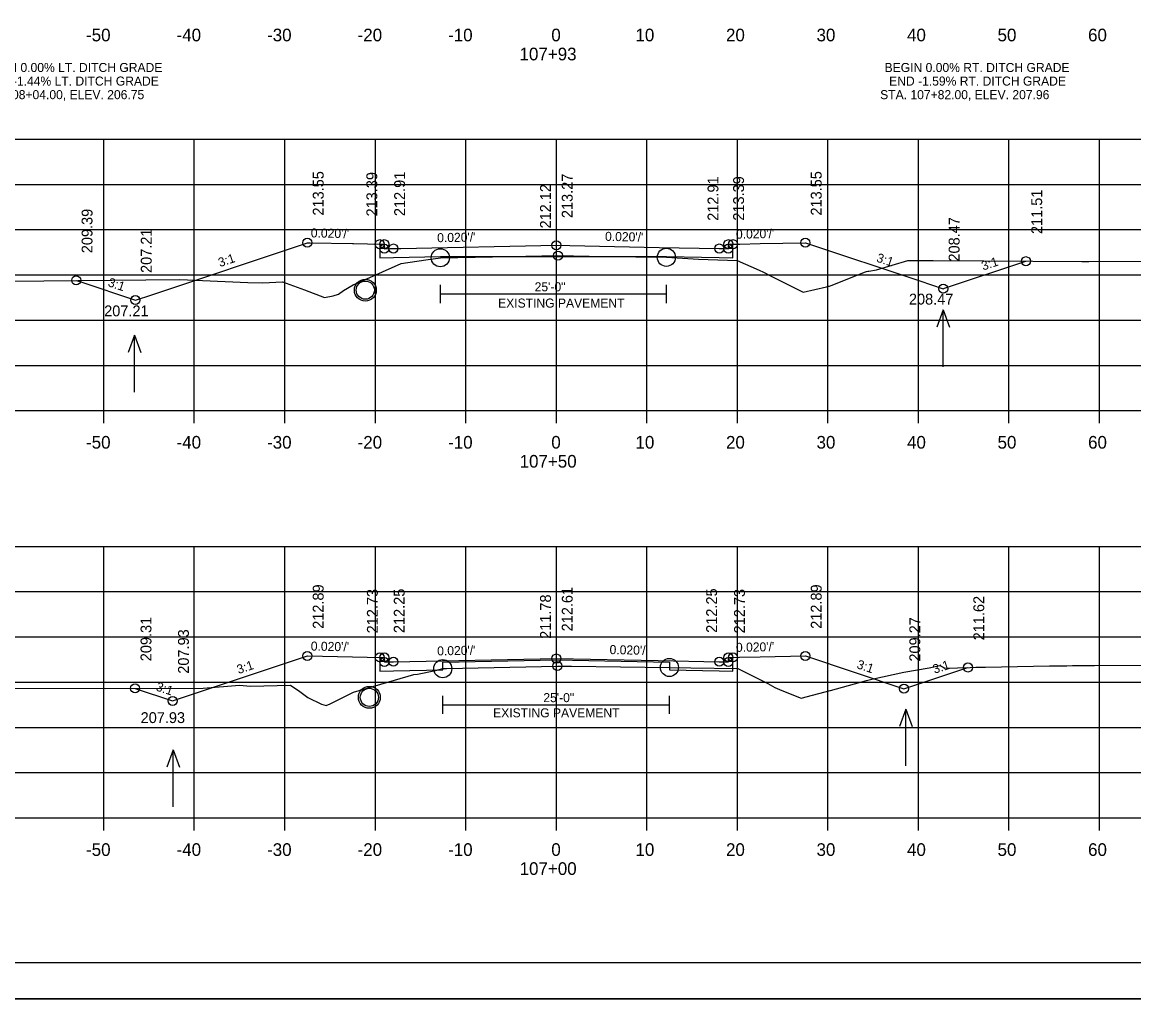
# Model space of a CAD drawing. Extents: x 1368968 to 1369915, y 377395 to 380381.
# Drawn here: x 1369079.1 to 1369201.9, y 379114.4 to 379222.3 of the extents above; entities that cross this region are included whole.
import ezdxf

# ---------------------------------------------------------------- set-up
doc = ezdxf.new("R2010")
doc.units = 0
for name, color, linetype in [('S_BORDER_NO_PLOT', 7, 'Continuous'), ('S_BREAKLINE_ANNOT', 7, 'Continuous'), ('S_BRIDGE', 7, 'Continuous'), ('S_BRIDGE_ANNOT', 7, 'Continuous'), ('S_CONTOUR_MAJOR', 7, 'Continuous'), ('S_CROSS_DRAIN', 7, 'Continuous'), ('S_CTL_TABLE', 7, 'Continuous'), ('S_CURB_ANNOT', 7, 'Continuous'), ('S_DITCHLINE_ANNOT', 7, 'Continuous'), ('S_DROP_INLET', 7, 'Continuous'), ('S_EXIST_ROW_ANNOT', 7, 'Continuous'), ('S_EXISTING_ALIGNMENT', 7, 'Continuous'), ('S_EXISTING_ALIGNMENT_ANNOT', 7, 'Continuous'), ('S_FENCE', 7, 'Continuous')]:
    doc.layers.add(name, color=color, linetype=linetype)

msp = doc.modelspace()

# ---------------------------------------------------------------- linework, layer by layer
at = {"layer": 'S_BORDER_NO_PLOT'}
for points in [[(1369118.62, 379197.77), (1369118.63, 379196.25), (1369120.13, 379196.28), (1369125.31, 379196.39), (1369150.28, 379196.4), (1369156.13, 379196.29), (1369157.63, 379196.26), (1369157.64, 379197.77)], [(1369118.62, 379152.12), (1369118.63, 379150.6), (1369120.13, 379150.63), (1369125.58, 379150.74), (1369125.58, 379151.57), (1369138.13, 379151.83), (1369150.62, 379151.58), (1369150.62, 379150.75), (1369156.13, 379150.64), (1369157.63, 379150.61), (1369157.64, 379152.12)]]:
    msp.add_lwpolyline(points, dxfattribs=at)
at = {"layer": 'S_BREAKLINE_ANNOT'}
for p, q in [((1368998.13, 379179.38), (1369278.13, 379179.38)), ((1369088.13, 379177.98), (1369088.13, 379179.38)), ((1369098.13, 379177.98), (1369098.13, 379179.38)), ((1369108.13, 379177.98), (1369108.13, 379179.38)), ((1369118.13, 379177.98), (1369118.13, 379179.38)), ((1369128.13, 379177.98), (1369128.13, 379179.38)), ((1369138.13, 379177.98), (1369138.13, 379179.38)), ((1369148.13, 379177.98), (1369148.13, 379179.38)), ((1369158.13, 379177.98), (1369158.13, 379179.38)), ((1369168.13, 379177.98), (1369168.13, 379179.38)), ((1369178.13, 379177.98), (1369178.13, 379179.38)), ((1369188.13, 379177.98), (1369188.13, 379179.38)), ((1369198.13, 379177.98), (1369198.13, 379179.38)), ((1368998.13, 379134.38), (1369278.13, 379134.38)), ((1369088.13, 379132.98), (1369088.13, 379134.38)), ((1369098.13, 379132.98), (1369098.13, 379134.38)), ((1369108.13, 379132.98), (1369108.13, 379134.38)), ((1369118.13, 379132.98), (1369118.13, 379134.38)), ((1369128.13, 379132.98), (1369128.13, 379134.38)), ((1369138.13, 379132.98), (1369138.13, 379134.38)), ((1369148.13, 379132.98), (1369148.13, 379134.38)), ((1369158.13, 379132.98), (1369158.13, 379134.38)), ((1369168.13, 379132.98), (1369168.13, 379134.38)), ((1369178.13, 379132.98), (1369178.13, 379134.38)), ((1369188.13, 379132.98), (1369188.13, 379134.38)), ((1369198.13, 379132.98), (1369198.13, 379134.38))]:
    msp.add_line(p, q, dxfattribs=at)
at = {"layer": 'S_BRIDGE_ANNOT'}
msp.add_line((1369296.31, 379118.38), (1368980.13, 379118.38), dxfattribs=at)
at = {"layer": 'S_CROSS_DRAIN'}
for p, q in [((1369125.31, 379192.27), (1369150.28, 379192.27)), ((1369125.58, 379146.87), (1369150.62, 379146.87))]:
    msp.add_line(p, q, dxfattribs=at)
at = {"layer": 'S_CTL_TABLE'}
for points in [[(1369077.73, 379193.7), (1369096.53, 379193.88), (1369104.05, 379193.54), (1369105.71, 379193.5), (1369107.86, 379193.62), (1369110.32, 379192.73), (1369112.53, 379191.87), (1369113.47, 379192.06), (1369114.06, 379192.26), (1369114.6, 379192.64), (1369115.68, 379193.27), (1369116.85, 379193.81), (1369120.98, 379195.63), (1369123.69, 379196.04), (1369125.31, 379196.27), (1369132.99, 379196.4), (1369138.3, 379196.5), (1369143.47, 379196.42), (1369150.28, 379196.32), (1369153.84, 379196.13), (1369158.1, 379195.95), (1369160.54, 379194.89), (1369161.02, 379194.69), (1369161.87, 379194.25), (1369165.38, 379192.47), (1369167.96, 379193.05), (1369168.23, 379193.12), (1369168.32, 379193.14), (1369168.48, 379193.2), (1369172.27, 379194.7), (1369172.39, 379194.74), (1369172.54, 379194.77), (1369172.66, 379194.77), (1369173.5, 379194.92), (1369176.96, 379195.95), (1369179.76, 379195.95), (1369185.35, 379195.92), (1369196.18, 379195.85), (1369196.89, 379195.85), (1369196.94, 379195.85), (1369212.19, 379195.88)], [(1369066.62, 379148.73), (1369088.3, 379148.68), (1369099.1, 379148.73), (1369103.13, 379149.04), (1369104.35, 379148.93), (1369108.77, 379149.04), (1369109.8, 379148.34), (1369110.39, 379147.9), (1369110.67, 379147.68), (1369112.18, 379146.95), (1369112.68, 379146.79), (1369113.15, 379146.97), (1369114.76, 379147.79), (1369115.71, 379148.28), (1369122.37, 379150.24), (1369122.79, 379150.27), (1369124.76, 379150.67), (1369125.58, 379150.87), (1369125.99, 379150.88), (1369138.25, 379151.16), (1369139.81, 379151.14), (1369150.62, 379151), (1369153, 379150.97), (1369158.16, 379150.87), (1369161.48, 379149.22), (1369162.28, 379148.8), (1369163.02, 379148.47), (1369165.17, 379147.6), (1369168.39, 379148.46), (1369168.42, 379148.47), (1369168.43, 379148.47), (1369172.39, 379149.57), (1369172.98, 379149.7), (1369176.53, 379150.47), (1369179.31, 379150.96), (1369180.48, 379151.22), (1369180.87, 379151.04), (1369181.06, 379150.94), (1369183.86, 379151.01), (1369184.48, 379151.02), (1369185.54, 379151.04), (1369192.61, 379151.19), (1369193.58, 379151.2), (1369194.16, 379151.2), (1369194.52, 379151.2), (1369195.14, 379151.21), (1369197.59, 379151.21), (1369209.27, 379151.28)]]:
    msp.add_lwpolyline(points, dxfattribs=at)
at = {"layer": 'S_CURB_ANNOT'}
for points in [[(1369085.08, 379193.77), (1369085.5, 379193.63), (1369091.62, 379191.59), (1369093.42, 379192.19), (1369110.62, 379197.93), (1369110.93, 379197.92), (1369115.62, 379197.83), (1369115.71, 379197.83), (1369117.27, 379197.79), (1369118.62, 379197.77), (1369119.12, 379197.77), (1369119.13, 379197.27), (1369119.75, 379197.28), (1369120.13, 379197.29), (1369120.96, 379197.3), (1369138.13, 379197.65), (1369139.61, 379197.62), (1369149.48, 379197.42), (1369156.13, 379197.29), (1369156.62, 379197.28), (1369157.13, 379197.27), (1369157.14, 379197.77), (1369157.64, 379197.77), (1369157.64, 379197.77), (1369157.69, 379197.77), (1369158.41, 379197.78), (1369160.64, 379197.83), (1369165.64, 379197.93), (1369178.3, 379193.71), (1369180.87, 379192.85), (1369181.01, 379192.9), (1369189.98, 379195.89), (1369189.99, 379195.89), (1369190, 379195.89)], [(1369091.59, 379148.69), (1369095.73, 379147.31), (1369102.89, 379149.7), (1369110.62, 379152.27), (1369115.62, 379152.17), (1369117.22, 379152.14), (1369118.62, 379152.11), (1369119.12, 379152.11), (1369119.13, 379151.61), (1369119.76, 379151.63), (1369120.13, 379151.63), (1369138.13, 379151.99), (1369149.37, 379151.77), (1369156.13, 379151.63), (1369156.63, 379151.62), (1369157.13, 379151.61), (1369157.14, 379152.11), (1369157.64, 379152.11), (1369158.36, 379152.13), (1369160.64, 379152.17), (1369165.64, 379152.27), (1369176.53, 379148.65), (1369183.6, 379151)]]:
    msp.add_lwpolyline(points, dxfattribs=at)
at = {"layer": 'S_DITCHLINE_ANNOT'}
for p, q in [((1368998.13, 379209.38), (1369278.13, 379209.38)), ((1369088.13, 379179.38), (1369088.13, 379209.38)), ((1369098.13, 379179.38), (1369098.13, 379209.38)), ((1369108.13, 379179.38), (1369108.13, 379209.38)), ((1369118.13, 379179.38), (1369118.13, 379209.38)), ((1369128.13, 379179.38), (1369128.13, 379209.38)), ((1369138.13, 379179.38), (1369138.13, 379209.38)), ((1369148.13, 379179.38), (1369148.13, 379209.38)), ((1369158.13, 379179.38), (1369158.13, 379209.38)), ((1369168.13, 379179.38), (1369168.13, 379209.38)), ((1369178.13, 379179.38), (1369178.13, 379209.38)), ((1369188.13, 379179.38), (1369188.13, 379209.38)), ((1369198.13, 379179.38), (1369198.13, 379209.38)), ((1368998.13, 379204.38), (1369278.13, 379204.38)), ((1368998.13, 379199.38), (1369278.13, 379199.38)), ((1368998.13, 379194.38), (1369278.13, 379194.38)), ((1368998.13, 379189.38), (1369278.13, 379189.38)), ((1368998.13, 379184.38), (1369278.13, 379184.38)), ((1368998.13, 379179.38), (1369278.13, 379179.38)), ((1368998.13, 379164.38), (1369278.13, 379164.38)), ((1369088.13, 379134.38), (1369088.13, 379164.38)), ((1369098.13, 379134.38), (1369098.13, 379164.38)), ((1369108.13, 379134.38), (1369108.13, 379164.38)), ((1369118.13, 379134.38), (1369118.13, 379164.38)), ((1369128.13, 379134.38), (1369128.13, 379164.38)), ((1369138.13, 379134.38), (1369138.13, 379164.38)), ((1369148.13, 379134.38), (1369148.13, 379164.38)), ((1369158.13, 379134.38), (1369158.13, 379164.38)), ((1369168.13, 379134.38), (1369168.13, 379164.38)), ((1369178.13, 379134.38), (1369178.13, 379164.38)), ((1369188.13, 379134.38), (1369188.13, 379164.38)), ((1369198.13, 379134.38), (1369198.13, 379164.38)), ((1368998.13, 379159.38), (1369278.13, 379159.38)), ((1368998.13, 379154.38), (1369278.13, 379154.38)), ((1368998.13, 379149.38), (1369278.13, 379149.38)), ((1368998.13, 379144.38), (1369278.13, 379144.38)), ((1368998.13, 379139.38), (1369278.13, 379139.38)), ((1368998.13, 379134.38), (1369278.13, 379134.38))]:
    msp.add_line(p, q, dxfattribs=at)
at = {"layer": 'S_DROP_INLET'}
msp.add_line((1368967.73, 379114.4), (1369301.07, 379114.4), dxfattribs=at)
for points in [[(1368967.73, 379327.74), (1369301.07, 379327.74), (1369301.07, 379114.4), (1368967.73, 379114.4)], [(1369214.05, 379323.84), (1369214.05, 379313.96), (1369249.79, 379313.96), (1369249.79, 379311.04), (1369272.99, 379311.04), (1369272.99, 379286.71), (1369296.31, 379286.71), (1369296.31, 379118.38), (1368980.13, 379118.38), (1368980.13, 379323.84)]]:
    msp.add_lwpolyline(points, close=True, dxfattribs=at)
for centre, radius in [((1369110.62, 379197.93), 0.5), ((1369118.62, 379197.77), 0.5), ((1369119.12, 379197.77), 0.5), ((1369138.13, 379197.65), 0.5), ((1369157.14, 379197.77), 0.5), ((1369157.64, 379197.77), 0.5), ((1369165.64, 379197.93), 0.5), ((1369119.13, 379197.27), 0.5), ((1369120.13, 379197.29), 0.5), ((1369120.13, 379197.29), 0.5), ((1369125.31, 379196.27), 1), ((1369138.3, 379196.5), 0.5), ((1369150.28, 379196.32), 1), ((1369156.13, 379197.29), 0.5), ((1369156.13, 379197.29), 0.5), ((1369157.13, 379197.27), 0.5), ((1369190, 379195.89), 0.5), ((1369085.08, 379193.77), 0.5), ((1369117.02, 379192.69), 1.21), ((1369180.87, 379192.85), 0.5), ((1369091.62, 379191.59), 0.5), ((1369110.62, 379152.27), 0.5), ((1369118.62, 379152.11), 0.5), ((1369119.12, 379152.11), 0.5), ((1369157.14, 379152.11), 0.5), ((1369157.64, 379152.11), 0.5), ((1369165.64, 379152.27), 0.5), ((1369119.13, 379151.61), 0.5), ((1369120.13, 379151.63), 0.5), ((1369120.13, 379151.63), 0.5), ((1369125.58, 379150.87), 1), ((1369138.13, 379151.99), 0.5), ((1369138.25, 379151.16), 0.5), ((1369150.62, 379151), 1), ((1369156.13, 379151.63), 0.5), ((1369156.13, 379151.63), 0.5), ((1369157.13, 379151.61), 0.5), ((1369183.6, 379151), 0.5), ((1369091.59, 379148.69), 0.5), ((1369117.47, 379147.7), 1.21), ((1369176.53, 379148.65), 0.5), ((1369095.73, 379147.31), 0.5)]:
    msp.add_circle(centre, radius, dxfattribs=at)
at = {"layer": 'S_EXIST_ROW_ANNOT'}
for p, q in [((1369125.31, 379191.27), (1369125.31, 379193.27)), ((1369150.28, 379191.27), (1369150.28, 379193.27)), ((1369125.58, 379145.87), (1369125.58, 379147.87)), ((1369150.62, 379145.87), (1369150.62, 379147.87))]:
    msp.add_line(p, q, dxfattribs=at)
for centre in [(1369117.02, 379192.69), (1369117.47, 379147.7)]:
    msp.add_circle(centre, 1, dxfattribs=at)
at = {"layer": 'S_EXISTING_ALIGNMENT'}
for p, q in [((1369180.86, 379190.52), (1369180.16, 379188.59)), ((1369180.86, 379184.23), (1369180.86, 379190.52)), ((1369180.86, 379190.52), (1369181.56, 379188.59)), ((1369091.51, 379187.72), (1369090.81, 379185.79)), ((1369091.51, 379181.43), (1369091.51, 379187.72)), ((1369091.51, 379187.72), (1369092.21, 379185.79)), ((1369176.72, 379146.4), (1369176.02, 379144.48)), ((1369176.72, 379140.12), (1369176.72, 379146.4)), ((1369176.72, 379146.4), (1369177.42, 379144.48)), ((1369095.79, 379141.9), (1369095.09, 379139.98)), ((1369095.79, 379135.62), (1369095.79, 379141.9)), ((1369095.79, 379141.9), (1369096.49, 379139.98))]:
    msp.add_line(p, q, dxfattribs=at)
at = {"layer": 'S_EXISTING_ALIGNMENT_ANNOT'}
for p, q in [((1369138.13, 379196.5), (1369138.13, 379206.5)), ((1369138.13, 379151.16), (1369138.13, 379161.16))]:
    msp.add_line(p, q, dxfattribs=at)

# ---------------------------------------------------------------- texts
at = {"layer": 'S_BRIDGE'}
for s, p in [('-50', (1369086.17, 379220.18)), ('-40', (1369096.17, 379220.18)), ('-30', (1369106.17, 379220.18)), ('-20', (1369116.17, 379220.18)), ('-10', (1369126.17, 379220.18)), ('0', (1369137.57, 379220.18)), ('10', (1369146.87, 379220.18)), ('20', (1369156.87, 379220.18)), ('30', (1369166.87, 379220.18)), ('40', (1369176.87, 379220.18)), ('50', (1369186.87, 379220.18)), ('60', (1369196.87, 379220.18)), ('107+93', (1369134.06, 379218.08)), ('-50', (1369086.17, 379175.18)), ('-40', (1369096.17, 379175.18)), ('-30', (1369106.17, 379175.18)), ('-20', (1369116.17, 379175.18)), ('-10', (1369126.17, 379175.18)), ('0', (1369137.57, 379175.18)), ('10', (1369146.87, 379175.18)), ('20', (1369156.87, 379175.18)), ('30', (1369166.87, 379175.18)), ('40', (1369176.87, 379175.18)), ('50', (1369186.87, 379175.18)), ('60', (1369196.87, 379175.18)), ('107+50', (1369134.07, 379173.08)), ('-50', (1369086.17, 379130.18)), ('-40', (1369096.17, 379130.18)), ('-30', (1369106.17, 379130.18)), ('-20', (1369116.17, 379130.18)), ('-10', (1369126.17, 379130.18)), ('0', (1369137.57, 379130.18)), ('10', (1369146.87, 379130.18)), ('20', (1369156.87, 379130.18)), ('30', (1369166.87, 379130.18)), ('40', (1369176.87, 379130.18)), ('50', (1369186.87, 379130.18)), ('60', (1369196.87, 379130.18)), ('107+00', (1369134.07, 379128.08))]:
    msp.add_text(s, height=1.4, dxfattribs=at).set_placement(p)
at = {"layer": 'S_CONTOUR_MAJOR'}
for s, height, p in [('BEGIN 0.00% LT. DITCH GRADE', 1, (1369074.39, 379216.79)), ('BEGIN 0.00% RT. DITCH GRADE', 1, (1369174.39, 379216.79)), ('END -1.44% LT. DITCH GRADE', 1, (1369074.89, 379215.29)), ('END -1.59% RT. DITCH GRADE', 1, (1369174.89, 379215.29)), ('STA. 108+04.00, ELEV. 206.75', 1, (1369073.9, 379213.79)), ('STA. 107+82.00, ELEV. 207.96', 1, (1369173.9, 379213.79)), ('207.21', 1.2, (1369088.17, 379189.8)), ('207.93', 1.2, (1369092.2, 379144.86))]:
    msp.add_text(s, height=height, dxfattribs=at).set_placement(p)
at = {"layer": 'S_EXIST_ROW_ANNOT'}
for s, height, p in [('25\'-0"', 1, (1369135.73, 379192.56)), ('208.47', 1.2, (1369177.08, 379191.1)), ('EXISTING PAVEMENT', 1, (1369131.69, 379190.76)), ('25\'-0"', 1, (1369136.69, 379147.17)), ('EXISTING PAVEMENT', 1, (1369131.14, 379145.49))]:
    msp.add_text(s, height=height, dxfattribs=at).set_placement(p)
at = {"layer": 'S_EXISTING_ALIGNMENT_ANNOT'}
for s, p in [('213.55', (1369112.42, 379200.93)), ('213.39', (1369118.34, 379200.83)), ('212.91', (1369121.41, 379200.87)), ('213.27', (1369139.93, 379200.65)), ('213.55', (1369167.44, 379200.93)), ('212.12', (1369137.53, 379199.5)), ('212.91', (1369156.03, 379200.35)), ('213.39', (1369158.86, 379200.37)), ('211.51', (1369191.8, 379198.89)), ('209.39', (1369086.88, 379196.77)), ('208.47', (1369182.67, 379195.85)), ('207.21', (1369093.42, 379194.59)), ('212.89', (1369112.42, 379155.27)), ('212.89', (1369167.44, 379155.27)), ('212.73', (1369118.4, 379154.77)), ('212.25', (1369121.37, 379154.8)), ('211.78', (1369137.53, 379154.16)), ('212.61', (1369139.93, 379154.99)), ('212.25', (1369155.88, 379154.83)), ('212.73', (1369158.96, 379154.77)), ('211.62', (1369185.4, 379154)), ('209.31', (1369093.39, 379151.69)), ('209.27', (1369178.33, 379151.65)), ('207.93', (1369097.53, 379150.31))]:
    msp.add_text(s, height=1.2, rotation=90, dxfattribs=at).set_placement(p)
at = {"layer": 'S_FENCE'}
for s, rotation, p in [("0.020'/'", 358.8543, (1369110.99, 379198.52)), ("0.020'/'", 1.1458, (1369157.98, 379198.37)), ("0.020'/'", 1.1457, (1369124.97, 379197.98)), ("0.020'/'", 358.8542, (1369143.5, 379198.14)), ('3:1', 341.5684, (1369173.42, 379195.86)), ('3:1', 18.4331, (1369100.96, 379195.23)), ('3:1', 18.4348, (1369185.28, 379194.85)), ('3:1', 341.5698, (1369088.51, 379193.15)), ("0.020'/'", 358.8543, (1369110.99, 379152.87)), ("0.020'/'", 1.1458, (1369157.98, 379152.72)), ("0.020'/'", 1.1457, (1369124.97, 379152.33)), ("0.020'/'", 358.8542, (1369144, 379152.48)), ('3:1', 18.4292, (1369103.02, 379150.27)), ('3:1', 341.5714, (1369171.24, 379150.94)), ('3:1', 18.4301, (1369179.91, 379150.3)), ('3:1', 341.5693, (1369093.82, 379148.48))]:
    msp.add_text(s, height=1, rotation=rotation, dxfattribs=at).set_placement(p)

doc.saveas('drawing.dxf')
